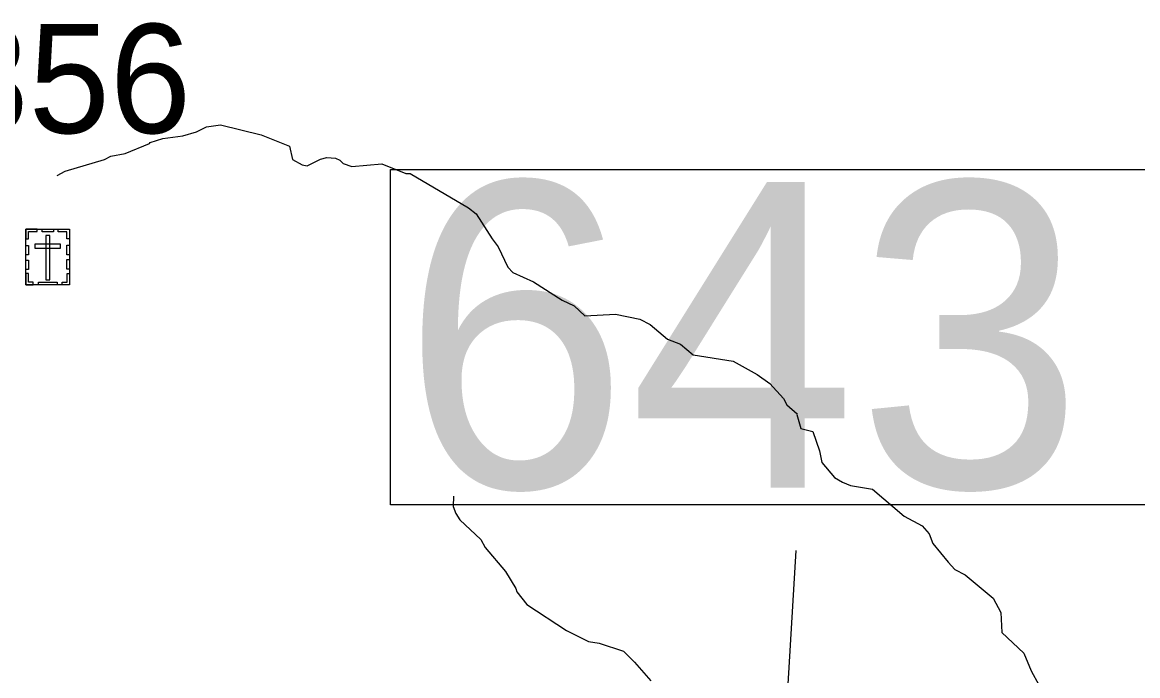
# Model space of a CAD drawing. Extents: x 1248089 to 1457196, y 820910 to 988753.
# Drawn here: x 1306449 to 1311556, y 923404 to 926397 of the extents above; entities that cross this region are included whole.
import ezdxf

# ---------------------------------------------------------------- set-up
doc = ezdxf.new("R2010")
doc.units = 0
for name, color, linetype in [('Exist Cultural Cemetery CELL', 7, 'Continuous'), ('Exist Hydrographic Misc Water Feature', 7, 'Continuous'), ('Exist Road Secondary Structure Standard Bridge Number Label', 7, 'Continuous'), ('Prop Lane Lines', 7, 'Continuous')]:
    doc.layers.add(name, color=color, linetype=linetype)

msp = doc.modelspace()

# ---------------------------------------------------------------- linework, layer by layer
at = {"layer": 'Exist Cultural Cemetery CELL'}
for points in [[(1306465.7, 925449.2), (1306664.8, 925449.2), (1306664.8, 925194.6), (1306465.7, 925194.6)], [(1306465.7, 925405.9), (1306477.1, 925405.9), (1306477.1, 925438.1), (1306517.6, 925438.1), (1306517.6, 925449.2), (1306465.7, 925449.2)], [(1306539.8, 925449.2), (1306591.6, 925449.2), (1306591.6, 925437.8), (1306539.8, 925437.8)], [(1306664.9, 925405.8), (1306653.5, 925405.8), (1306653.5, 925438), (1306613, 925438), (1306613, 925449.1), (1306664.9, 925449.1)], [(1306574.7, 925419.9), (1306556.1, 925419.9), (1306556.1, 925217.1), (1306574.7, 925217.1)], [(1306465.7, 925331.7), (1306465.7, 925375), (1306477.1, 925375), (1306477.1, 925331.7)], [(1306506.5, 925381.1), (1306506.5, 925362.5), (1306624.3, 925362.5), (1306624.3, 925381.1)], [(1306653.5, 925332.7), (1306653.5, 925376.1), (1306664.9, 925376.1), (1306664.9, 925332.7)], [(1306465.7, 925264.5), (1306465.7, 925307.8), (1306477.1, 925307.8), (1306477.1, 925264.5)], [(1306653.4, 925266.8), (1306653.4, 925310.1), (1306664.8, 925310.1), (1306664.8, 925266.8)], [(1306498.8, 925194.6), (1306498.8, 925206.1), (1306476.8, 925206.1), (1306476.8, 925246.5), (1306465.7, 925246.5), (1306465.7, 925194.6)], [(1306631.7, 925194.6), (1306631.7, 925206), (1306653.7, 925206), (1306653.7, 925246.5), (1306664.8, 925246.5), (1306664.8, 925194.6)], [(1306523.2, 925206), (1306608, 925206), (1306608, 925194.6), (1306523.2, 925194.6)]]:
    msp.add_lwpolyline(points, close=True, dxfattribs=at)
at = {"layer": 'Exist Hydrographic Misc Water Feature'}
for points in [[(1306608.1, 925695.6), (1306644.5, 925715.4), (1306825.9, 925769.2), (1306854.2, 925784.2), (1306920.6, 925796.8), (1307031.7, 925842.2), (1307033.9, 925846.2), (1307092.3, 925864.8), (1307184.7, 925876.9), (1307247.1, 925895.3), (1307291.7, 925918.2), (1307356, 925926.8), (1307543, 925882), (1307671.9, 925829.4), (1307686.4, 925769.1), (1307729.9, 925743.7), (1307753.9, 925739.1), (1307814.6, 925769.8), (1307842.8, 925777.5), (1307882.7, 925774.2), (1307902.6, 925765.6), (1307918.3, 925749.7), (1307957.9, 925736.6), (1308094.4, 925749.5), (1308205.4, 925704.6), (1308225.4, 925704.2), (1308492, 925547.9), (1308527.4, 925519.2), (1308600.8, 925405.3), (1308627.9, 925368.6), (1308671.7, 925275.9), (1308695.2, 925250.7), (1308790.2, 925208.6), (1308920.3, 925123.9), (1308975.8, 925098.2), (1309024.8, 925053), (1309165.1, 925059.9), (1309276.6, 925037.2), (1309324, 925012.5), (1309402.5, 924946), (1309462.1, 924922.7), (1309521, 924873.8), (1309704.5, 924845.6), (1309813.1, 924784.3), (1309872.2, 924742.9), (1309934.6, 924673.5), (1309950, 924645.3), (1309997.1, 924604.2), (1309994.9, 924600.1), (1310013.5, 924535.7), (1310069.1, 924522.3), (1310099.1, 924433.9), (1310110, 924381.1), (1310168.4, 924311.8), (1310203.9, 924291.4), (1310241.6, 924275.9), (1310341.2, 924258.3), (1310486.4, 924134.7), (1310569.5, 924090.4), (1310600.6, 924053.6), (1310617.7, 924009), (1310687.7, 923923.9), (1310719, 923891.2), (1310766.3, 923865.7), (1310894, 923758.9), (1310928.6, 923694.2), (1310934.4, 923601.3), (1311034.2, 923507.4), (1311068.4, 923426.3), (1311102.9, 923361.6)], [(1308423.1, 924226.2), (1308422.1, 924178.6), (1308433.3, 924146.4), (1308452.6, 924118.1), (1308548.6, 924027.5), (1308567.8, 923991), (1308661.3, 923880.8), (1308709.4, 923803.6), (1308713.1, 923787.9), (1308759.8, 923730.3), (1308941.2, 923611.8), (1309042.1, 923561.3), (1309089.9, 923553), (1309201.2, 923516.3), (1309252.1, 923466.8), (1309326.1, 923380.8)]]:
    msp.add_lwpolyline(points, dxfattribs=at)
at = {"layer": 'Exist Road Secondary Structure Standard Bridge Number Label'}
msp.add_line((1309756.7, 920134.8), (1309992.7, 923977.4), dxfattribs=at)
msp.add_lwpolyline([(1308134.7, 925723.1), (1311850.6, 925723.1), (1311850.6, 924186.7), (1308134.7, 924186.7)], close=True, dxfattribs=at)

# ---------------------------------------------------------------- texts
msp.add_text('643', height=1400, dxfattribs=at).set_placement((1308184.9, 924265.8))
at = {"layer": 'Prop Lane Lines'}
msp.add_text('1356', height=500, dxfattribs=at).set_placement((1305734.4, 925889.6))

doc.saveas('drawing.dxf')
